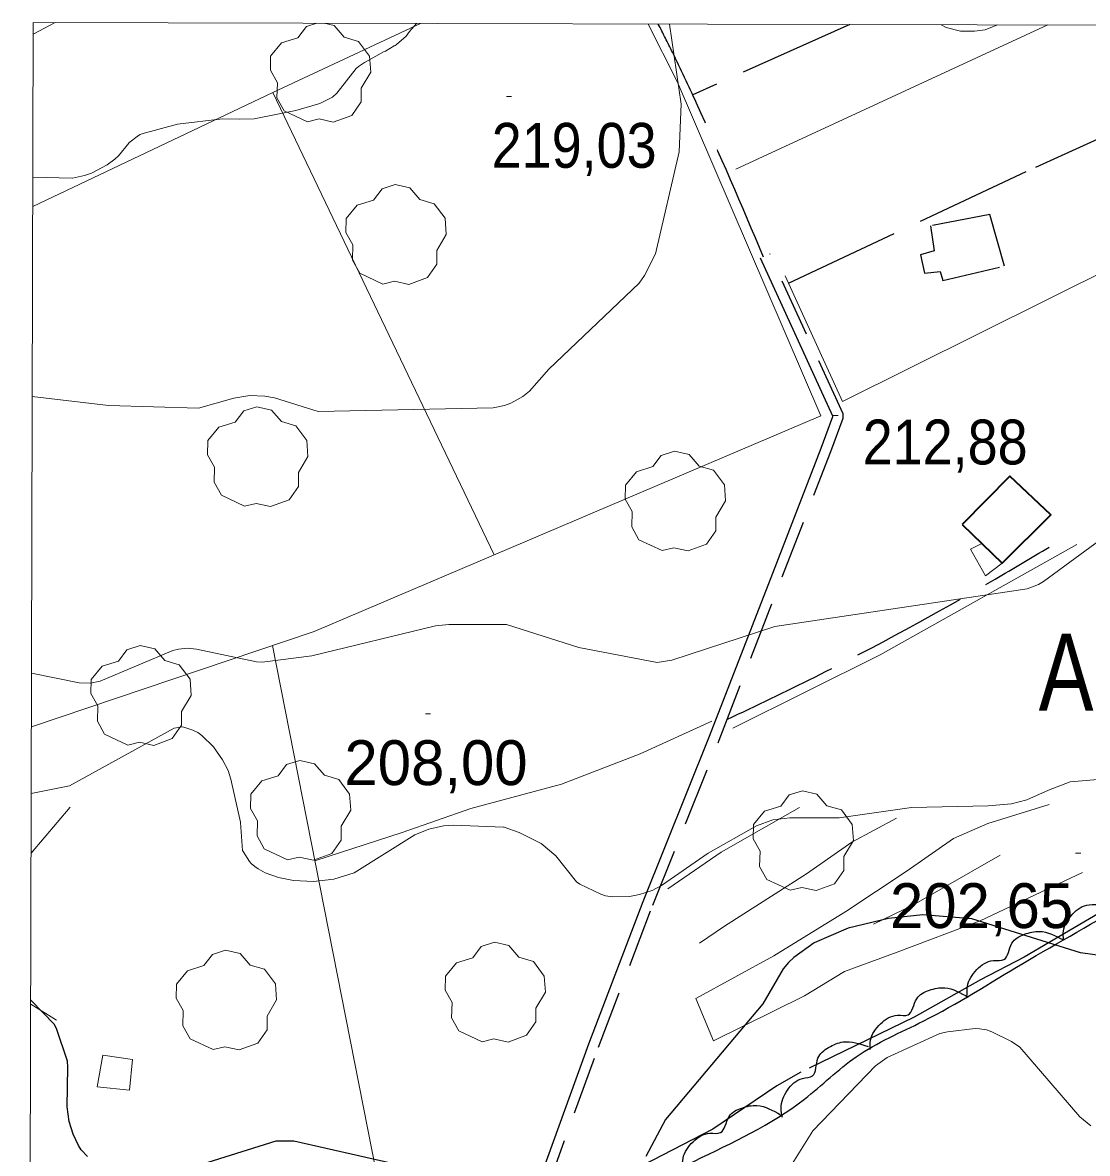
# Model space of a CAD drawing. Extents: x 480269 to 484877, y 4383588 to 4386804.
# Drawn here: x 480527 to 480735, y 4386235.9 to 4386456.6 of the extents above; entities that cross this region are included whole.
import ezdxf
from ezdxf.enums import TextEntityAlignment as Align

# ---------------------------------------------------------------- set-up
doc = ezdxf.new("R2010")
doc.units = 0
doc.header["$LTSCALE"] = 3.8
doc.linetypes.add('LONG_DASHED', pattern=[7.5, 6, -1.5])
doc.linetypes.add('MEDIUM_DASHED', pattern=[4.5, 3, -1.5])
for name, color, linetype, lineweight in [('1', 7, 'Continuous', 13), ('25', 7, 'LONG_DASHED', 25), ('27', 7, 'Continuous', 25), ('29', 7, 'Continuous', 13), ('38', 7, 'Continuous', 25), ('47', 7, 'Continuous', 35), ('48', 7, 'MEDIUM_DASHED', 25), ('51', 7, 'Continuous', 13), ('7', 7, 'Continuous', 13), ('8', 7, 'Continuous', 25), ('9', 7, 'Continuous', 13)]:
    doc.layers.add(name, color=color, linetype=linetype, lineweight=lineweight)
doc.layers.add('31', color=7, linetype='Continuous')

msp = doc.modelspace()

# ---------------------------------------------------------------- linework, layer by layer
at = {"layer": '1'}
msp.add_lwpolyline([(480529.1, 4386456.6), (484105.5, 4386448.1), (484100.5, 4384135.8), (480523.1, 4384144.4)], close=True, dxfattribs=at)
at = {"layer": '25'}
msp.add_line((480688.59, 4386456.22), (480657.91, 4386442.52), dxfattribs=at)
for points in [[(480676.61, 4386405.76), (480724.91, 4386428.4), (480779.8, 4386453.31)], [(480737.27, 4386282.74), (480722.62, 4386274.13), (480714.11, 4386269.71), (480701.18, 4386262.45), (480679.02, 4386251.72), (480674.31, 4386249.04), (480661.84, 4386240.6), (480646.11, 4386232.46)]]:
    msp.add_lwpolyline(points, dxfattribs=at)
at = {"layer": '27'}
for points in [[(480887.81, 4386154.72), (480878.05, 4386149.99), (480873.77, 4386155.41), (480869.04, 4386166.13), (480860.46, 4386171.15), (480843.73, 4386162.89), (480839.31, 4386159.22), (480819.12, 4386140.79), (480807.81, 4386130.94), (480800.01, 4386125.39), (480785.33, 4386120.77), (480780.45, 4386120.74), (480763.96, 4386130.76), (480745.7, 4386141.78), (480732.67, 4386149.8), (480730.18, 4386150.56), (480727.26, 4386151.09), (480715.95, 4386148.5), (480708.99, 4386146.53), (480700.34, 4386142.42), (480698.55, 4386135.98), (480683.66, 4386126.05), (480672.84, 4386121.73), (480658.97, 4386118.08), (480654.02, 4386121.1), (480643.21, 4386118.07), (480631.53, 4386109.92), (480625.55, 4386107.76), (480608.09, 4386110.99), (480611.31, 4386123.4), (480618.58, 4386133.12), (480633.47, 4386143.13), (480644.25, 4386150.65), (480650.94, 4386156.01), (480653.47, 4386164.49), (480643.47, 4386185.09), (480641.01, 4386187.67), (480623.75, 4386194.92), (480618.87, 4386194.94), (480609.03, 4386191.78), (480612.53, 4386181.97), (480620.79, 4386167.04), (480622.54, 4386163.85), (480624.26, 4386157.51), (480606.6, 4386152.83), (480597.91, 4386154.14), (480596.36, 4386162.71), (480591.7, 4386187.58), (480590.11, 4386196.93), (480597.18, 4386201.41), (480617.88, 4386213.51), (480639.8, 4386225.15), (480658.25, 4386234.35), (480679.72, 4386246.44), (480689.85, 4386254.73), (480702.93, 4386261.67), (480722.38, 4386272.94), (480743.44, 4386285.31), (480752.93, 4386291.89), (480766.3, 4386301.39), (480777.72, 4386305.76), (480783.94, 4386308.37), (480801.06, 4386317.09), (480812.92, 4386322.99), (480824.85, 4386328.18), (480842.2, 4386333.69), (480852.45, 4386336.13), (480861.39, 4386337.86), (480867.66, 4386339.06), (480857.47, 4386349.05), (480849.94, 4386357.97), (480841.22, 4386368.22), (480840.66, 4386373.79), (480862.53, 4386373.76), (480883.4, 4386368.7), (480894.74, 4386365.82)], [(480730.34, 4386277.49), (480730.33, 4386279.26), (480732.13, 4386282.6), (480735.36, 4386284.4), (480737.4, 4386284.6), (480738.93, 4386287.81), (480741.33, 4386289.59), (480744.28, 4386290.22), (480748.98, 4386288.6)], [(480711.54, 4386266.65), (480711.55, 4386268.42), (480713.4, 4386271.74), (480716.64, 4386273.49), (480718.69, 4386273.68), (480720.26, 4386276.87), (480722.68, 4386278.62), (480725.64, 4386279.2), (480730.31, 4386277.53)], [(480692.55, 4386256.16), (480692.63, 4386257.93), (480694.6, 4386261.17), (480697.91, 4386262.81), (480699.96, 4386262.91), (480701.65, 4386266.04), (480704.13, 4386267.7), (480707.12, 4386268.17), (480711.72, 4386266.33)], [(480675.44, 4386242.89), (480675.16, 4386244.65), (480676.43, 4386248.22), (480679.34, 4386250.49), (480681.33, 4386251.01), (480682.35, 4386254.41), (480684.45, 4386256.54), (480687.27, 4386257.61), (480692.16, 4386256.73)], [(480655.95, 4386233.11), (480656.02, 4386234.89), (480657.97, 4386238.14), (480661.27, 4386239.79), (480663.32, 4386239.9), (480665, 4386243.04), (480667.47, 4386244.71), (480670.45, 4386245.2), (480675.07, 4386243.38)]]:
    msp.add_spline(points, degree=3, dxfattribs=at)
at = {"layer": '29'}
for points in [[(480582.64, 4386437.23), (480578.1, 4386439.35), (480576.69, 4386441.89), (480576.79, 4386444.87), (480575.42, 4386447.28), (480575.46, 4386450.03), (480577.62, 4386452.63), (480580.81, 4386453.63), (480582.46, 4386455.82), (480584.47, 4386456.47)], [(480585.92, 4386456.46), (480587.89, 4386456), (480589.84, 4386453.73), (480592.65, 4386452.91), (480594.78, 4386450.06), (480595.02, 4386446.93), (480593.14, 4386443.78), (480593.14, 4386441.1), (480591.32, 4386438.49), (480587.7, 4386437.15), (480584.93, 4386437.78), (480582.64, 4386437.23)]]:
    msp.add_lwpolyline(points, dxfattribs=at)
for points in [[(480597.4, 4386405.56), (480592.86, 4386407.68), (480591.45, 4386410.22), (480591.55, 4386413.2), (480590.18, 4386415.61), (480590.22, 4386418.36), (480592.38, 4386420.96), (480595.57, 4386421.96), (480597.22, 4386424.15), (480599.79, 4386424.98), (480602.65, 4386424.33), (480604.6, 4386422.06), (480607.41, 4386421.24), (480609.54, 4386418.39), (480609.78, 4386415.26), (480607.9, 4386412.11), (480607.9, 4386409.43), (480606.08, 4386406.82), (480602.46, 4386405.48), (480599.69, 4386406.11)], [(480570.38, 4386362.2), (480565.84, 4386364.32), (480564.43, 4386366.86), (480564.53, 4386369.84), (480563.16, 4386372.25), (480563.2, 4386375), (480565.36, 4386377.6), (480568.55, 4386378.6), (480570.2, 4386380.79), (480572.77, 4386381.62), (480575.63, 4386380.97), (480577.58, 4386378.7), (480580.39, 4386377.88), (480582.52, 4386375.03), (480582.76, 4386371.9), (480580.88, 4386368.75), (480580.88, 4386366.07), (480579.06, 4386363.46), (480575.44, 4386362.12), (480572.67, 4386362.75)], [(480651.95, 4386353.53), (480647.41, 4386355.65), (480646, 4386358.19), (480646.1, 4386361.17), (480644.73, 4386363.58), (480644.77, 4386366.33), (480646.93, 4386368.93), (480650.12, 4386369.93), (480651.77, 4386372.12), (480654.34, 4386372.95), (480657.2, 4386372.3), (480659.15, 4386370.03), (480661.96, 4386369.21), (480664.09, 4386366.36), (480664.33, 4386363.23), (480662.45, 4386360.08), (480662.45, 4386357.4), (480660.63, 4386354.79), (480657.01, 4386353.45), (480654.24, 4386354.08)], [(480547.58, 4386315.57), (480543.04, 4386317.69), (480541.63, 4386320.23), (480541.73, 4386323.21), (480540.36, 4386325.62), (480540.4, 4386328.37), (480542.56, 4386330.97), (480545.75, 4386331.97), (480547.4, 4386334.16), (480549.97, 4386334.99), (480552.83, 4386334.34), (480554.78, 4386332.07), (480557.59, 4386331.25), (480559.72, 4386328.4), (480559.96, 4386325.27), (480558.08, 4386322.12), (480558.08, 4386319.44), (480556.26, 4386316.83), (480552.64, 4386315.49), (480549.87, 4386316.12)], [(480578.76, 4386293.16), (480574.22, 4386295.28), (480572.81, 4386297.82), (480572.91, 4386300.8), (480571.54, 4386303.21), (480571.58, 4386305.96), (480573.74, 4386308.56), (480576.93, 4386309.56), (480578.58, 4386311.75), (480581.15, 4386312.58), (480584.01, 4386311.93), (480585.96, 4386309.66), (480588.77, 4386308.84), (480590.9, 4386305.99), (480591.14, 4386302.86), (480589.26, 4386299.71), (480589.26, 4386297.03), (480587.44, 4386294.42), (480583.82, 4386293.08), (480581.05, 4386293.71)], [(480676.93, 4386287.23), (480672.39, 4386289.35), (480670.98, 4386291.89), (480671.08, 4386294.87), (480669.71, 4386297.28), (480669.75, 4386300.03), (480671.91, 4386302.63), (480675.1, 4386303.63), (480676.75, 4386305.82), (480679.32, 4386306.65), (480682.18, 4386306), (480684.13, 4386303.73), (480686.94, 4386302.91), (480689.07, 4386300.06), (480689.31, 4386296.93), (480687.43, 4386293.78), (480687.43, 4386291.1), (480685.61, 4386288.49), (480681.99, 4386287.15), (480679.22, 4386287.78)], [(480564.26, 4386256.12), (480559.72, 4386258.24), (480558.31, 4386260.78), (480558.41, 4386263.76), (480557.04, 4386266.17), (480557.08, 4386268.92), (480559.24, 4386271.52), (480562.43, 4386272.52), (480564.08, 4386274.71), (480566.65, 4386275.54), (480569.51, 4386274.89), (480571.46, 4386272.62), (480574.27, 4386271.8), (480576.4, 4386268.95), (480576.64, 4386265.82), (480574.76, 4386262.67), (480574.76, 4386259.99), (480572.94, 4386257.38), (480569.32, 4386256.04), (480566.55, 4386256.67)], [(480616.77, 4386257.65), (480612.23, 4386259.77), (480610.82, 4386262.31), (480610.92, 4386265.29), (480609.55, 4386267.7), (480609.59, 4386270.45), (480611.75, 4386273.05), (480614.94, 4386274.05), (480616.59, 4386276.24), (480619.16, 4386277.07), (480622.02, 4386276.42), (480623.97, 4386274.15), (480626.78, 4386273.33), (480628.91, 4386270.48), (480629.15, 4386267.35), (480627.27, 4386264.2), (480627.27, 4386261.52), (480625.45, 4386258.91), (480621.83, 4386257.57), (480619.06, 4386258.2)]]:
    msp.add_lwpolyline(points, close=True, dxfattribs=at)
at = {"layer": '38'}
msp.add_lwpolyline([(480623.09, 4386215.27), (480627.11, 4386228.31), (480637.64, 4386257.26), (480648.24, 4386285.03), (480661.21, 4386317.28), (480673.54, 4386349.15), (480683.02, 4386373.55), (480685.3, 4386379.72), (480685.3, 4386379.79), (480671.13, 4386410.64)], dxfattribs=at)
at = {"layer": '38', "linetype": 'MEDIUM_DASHED'}
msp.add_lwpolyline([(480624.97, 4386214.63), (480628.99, 4386227.68), (480639.5, 4386256.56), (480650.09, 4386284.3), (480663.06, 4386316.55), (480675.39, 4386348.43), (480684.88, 4386372.84), (480687.29, 4386379.37), (480687.29, 4386380.23), (480672.94, 4386411.47)], dxfattribs=at)
at = {"layer": '38', "linetype": 'LONG_DASHED'}
for points in [[(480671.76, 4386410.8), (480658.64, 4386440.88), (480653.95, 4386450.82), (480651.19, 4386456.31)], [(480664.6, 4386320.54), (480681.73, 4386328.85), (480716.98, 4386347.96), (480727.51, 4386354.2)]]:
    msp.add_spline(points, degree=3, dxfattribs=at)
at = {"layer": '47'}
msp.add_lwpolyline([(480710.55, 4386358.61), (480718.33, 4386351.08), (480727.85, 4386360.52), (480719.83, 4386368.07)], close=True, dxfattribs=at)
at = {"layer": '47', "lineweight": 13}
msp.add_lwpolyline([(480714.37, 4386354.92), (480712.18, 4386353.78), (480715.08, 4386348.6), (480718.33, 4386351.08)], dxfattribs=at)
msp.add_lwpolyline([(480548.5, 4386254.2), (480547.89, 4386248.21), (480541.57, 4386248.82), (480542.66, 4386255.03)], close=True, dxfattribs=at)
at = {"layer": '48'}
msp.add_lwpolyline([(480706.76, 4386406.23), (480718.78, 4386409.07), (480715.92, 4386419.16), (480704.38, 4386416.92), (480705.05, 4386412.03), (480702.39, 4386411.29), (480703.18, 4386407.68), (480706.23, 4386408.03)], close=True, dxfattribs=at)
at = {"layer": '51'}
for p, q in [((480529.09, 4386454.31), (480533.36, 4386456.59)), ((480575.92, 4386442.94), (480604.73, 4386456.42)), ((480649.22, 4386456.31), (480654.9, 4386445.12)), ((480727.27, 4386456.13), (480666.34, 4386427.97)), ((480654.9, 4386445.12), (480682.95, 4386379.86)), ((480528.68, 4386294.48), (480536.3, 4386303.41)), ((480528.6, 4386265.01), (480533.67, 4386261.85))]:
    msp.add_line(p, q, dxfattribs=at)
for points in [[(480675.96, 4386407.17), (480687.14, 4386382.62), (480834.48, 4386455.87)], [(480619.1, 4386352.67), (480575.92, 4386442.94), (480529.01, 4386420.7)], [(480682.95, 4386379.86), (480583.99, 4386337.72), (480528.74, 4386319.12)], [(480732.95, 4386354.74), (480694.51, 4386333.18), (480665.76, 4386318.86)], [(480528.38, 4386177.81), (480601.15, 4386206.48), (480575.82, 4386334.98)], [(480661.66, 4386320.22), (480647.64, 4386313.85), (480632.26, 4386307.95), (480614.58, 4386303.2), (480601.14, 4386298.47), (480584.11, 4386292.98)], [(480661.95, 4386257.83), (480658.52, 4386266.12), (480673.75, 4386274.4), (480687.8, 4386283.05), (480699.8, 4386291.01), (480708.82, 4386297.34), (480715.53, 4386300.27), (480727.56, 4386303.97)], [(480653.07, 4386287.47), (480663.48, 4386294.63), (480678.74, 4386303.35)], [(480697.72, 4386301.28), (480689, 4386296.59), (480680.16, 4386290.41), (480664.12, 4386280.2), (480659.26, 4386276.92)], [(480717.98, 4386294.1), (480701.06, 4386284.37), (480693.19, 4386280.63)], [(480734.01, 4386290.69), (480714.02, 4386281.26), (480697.81, 4386275.14), (480687.52, 4386271.35), (480679.76, 4386266.64), (480661.95, 4386257.83)]]:
    msp.add_lwpolyline(points, dxfattribs=at)
at = {"layer": '7'}
for p, q in [((480621.51, 4386442.15), (480622.51, 4386442.15)), ((480685.32, 4386379.91), (480686.32, 4386379.91)), ((480605.71, 4386321.64), (480606.71, 4386321.64)), ((480732.7, 4386294.45), (480733.7, 4386294.45))]:
    msp.add_line(p, q, dxfattribs=at)
at = {"layer": '8'}
for points in [[(480747.68, 4386273.07), (480733.64, 4386275), (480712.4, 4386281.66), (480702.85, 4386282.4), (480696.17, 4386281.7), (480688.25, 4386279.79), (480681.65, 4386276.98), (480677.67, 4386274.09), (480676.61, 4386273.09), (480675.58, 4386271.85), (480671.61, 4386265.04), (480652.62, 4386242.46), (480648.76, 4386235.22)], [(480539.69, 4386235.24), (480538.48, 4386236.56), (480537.93, 4386237.39), (480536.87, 4386239.58), (480536.11, 4386242.1), (480535.71, 4386244.93), (480535.87, 4386252.7), (480535.79, 4386253.88), (480533.7, 4386260.06), (480533.25, 4386261), (480528.6, 4386265.74)], [(480598.91, 4386233.96), (480579.99, 4386238.21), (480576.46, 4386238.21), (480557.57, 4386232.3)]]:
    msp.add_lwpolyline(points, dxfattribs=at)
at = {"layer": '9'}
for points in [[(480528.91, 4386383.6), (480543.79, 4386381.84), (480561.36, 4386381.32), (480568.3, 4386383.31), (480571.4, 4386383.79), (480574.32, 4386383.68), (480576.22, 4386383.34), (480584.74, 4386380.69), (480618.92, 4386381.42), (480621.16, 4386381.85), (480622.36, 4386382.29), (480624.75, 4386383.6), (480626.03, 4386384.64), (480629.79, 4386388.95), (480647.43, 4386405.73), (480648.49, 4386407.26), (480650.63, 4386411.44), (480655.23, 4386431.35), (480655.67, 4386440.68), (480653.36, 4386456.3)], [(480603.96, 4386456.42), (480602.59, 4386454.88), (480601.91, 4386453.98), (480600.06, 4386452.31), (480599.96, 4386452.25), (480599.77, 4386452.14), (480599.59, 4386452.06), (480597.92, 4386451.05), (480597.66, 4386450.93), (480593.77, 4386448.83), (480592.63, 4386448.04), (480592.17, 4386447.65), (480588.38, 4386442.81), (480587.56, 4386442.01), (480585.1, 4386440.78), (480580.37, 4386439.45), (480572.23, 4386437.81), (480569.34, 4386437.75), (480566.08, 4386437.78), (480557.26, 4386436.78), (480550.32, 4386434.91), (480549.96, 4386434.76), (480549.63, 4386434.56), (480547.8, 4386433.14)], [(480706.46, 4386456.18), (480707.42, 4386455.63), (480710.18, 4386454.95), (480712.96, 4386454.93), (480715.03, 4386455.2), (480717.46, 4386456.15)], [(480547.8, 4386433.14), (480547.78, 4386433.09), (480545.74, 4386430.62), (480545.03, 4386429.93), (480543.53, 4386428.84), (480540.5, 4386427.22), (480539.12, 4386426.73), (480536.74, 4386426.24), (480529.02, 4386426.41)], [(480740.63, 4386357.91), (480726.44, 4386347.48), (480725.45, 4386346.9), (480723.2, 4386346.05), (480673.97, 4386338.74), (480653.83, 4386332.16), (480650.97, 4386331.69), (480635.64, 4386334.6), (480621.53, 4386339.07), (480610.27, 4386339.13), (480607.64, 4386338.87), (480583.51, 4386332.96), (480573.83, 4386331.77), (480572.69, 4386331.79), (480561.01, 4386334.3), (480559.25, 4386334.48), (480557.49, 4386334.31), (480556.38, 4386334.05), (480542.17, 4386328.03), (480540.3, 4386327.67), (480538.08, 4386327.72), (480528.77, 4386329.6)], [(480738.57, 4386309), (480731.65, 4386308.37), (480727.38, 4386306.77), (480723.19, 4386304.88), (480720.17, 4386304.09), (480715.64, 4386303.68), (480700.63, 4386303.35), (480686.51, 4386301.33), (480676.89, 4386301.34), (480673.58, 4386300.96), (480670.34, 4386299.79), (480660.95, 4386294.49), (480651.79, 4386288.13), (480649.99, 4386287.2), (480647.54, 4386286.38), (480645.55, 4386286.02), (480642.27, 4386285.91), (480640.87, 4386286.15), (480639.98, 4386286.43), (480635.87, 4386288.41), (480635.2, 4386288.87), (480631.15, 4386293.91), (480628.32, 4386296.34), (480624.03, 4386298.52), (480621.09, 4386299.52), (480620.94, 4386299.56), (480611.19, 4386299.95), (480609.2, 4386299.79), (480606.35, 4386299.14), (480603.62, 4386298.07), (480591.77, 4386290.64), (480587.82, 4386289.4), (480583.83, 4386288.94), (480579.9, 4386289.15), (480577.03, 4386289.71), (480574.42, 4386290.63), (480573.04, 4386291.38), (480572.38, 4386291.83), (480571.69, 4386292.43), (480571.33, 4386292.83), (480570.08, 4386294.76), (480569.97, 4386294.97), (480569.56, 4386300.43), (480569.56, 4386300.45), (480569.56, 4386300.51), (480567.71, 4386308.91), (480567.14, 4386310.59), (480566.06, 4386312.69), (480564.29, 4386315.21), (480562, 4386317.43), (480561.22, 4386318.01), (480560.27, 4386318.47), (480558.32, 4386319.14), (480556.63, 4386318.84), (480536.16, 4386307.58), (480528.71, 4386306.14)], [(480695.88, 4386254.54), (480706.19, 4386259.24), (480707.67, 4386259.61), (480713.1, 4386260.24), (480713.94, 4386260.19), (480715.29, 4386259.96), (480716.34, 4386259.61), (480720.17, 4386257.7), (480721.79, 4386256.6), (480733.51, 4386242.97), (480735.67, 4386241.2)], [(480641.44, 4386169.05), (480642.17, 4386170.11), (480642.93, 4386171.59), (480643.19, 4386172.4), (480643.28, 4386173.19), (480643.25, 4386177.17), (480643.04, 4386178.73), (480642.01, 4386181.55), (480641.91, 4386182.6), (480642.21, 4386191.81), (480642.48, 4386192.88), (480642.61, 4386193.21), (480643.48, 4386194.96), (480644.54, 4386196.53), (480653.09, 4386206.81), (480655.04, 4386208.61), (480665.65, 4386216.03), (480667.38, 4386217.87), (480681.34, 4386240.24), (480693.63, 4386252.96), (480695.88, 4386254.54)]]:
    msp.add_lwpolyline(points, dxfattribs=at)

# ---------------------------------------------------------------- texts
at = {"layer": '31', "width": 0.8}
msp.add_text('Am', height=15, dxfattribs=at).set_placement((480737.52, 4386322.3), align=Align.CENTER)
at = {"layer": '7', "width": 0.9}
for s, p in [('219,03', (480618.65, 4386428.26)), ('212,88', (480691.11, 4386370.35))]:
    msp.add_text(s, height=8.75, dxfattribs=at).set_placement(p)
at = {"layer": '7'}
for s, p in [('208,00', (480589.87, 4386307.75)), ('202,65', (480696.43, 4386279.84))]:
    msp.add_text(s, height=8.75, dxfattribs=at).set_placement(p)

doc.saveas('drawing.dxf')
